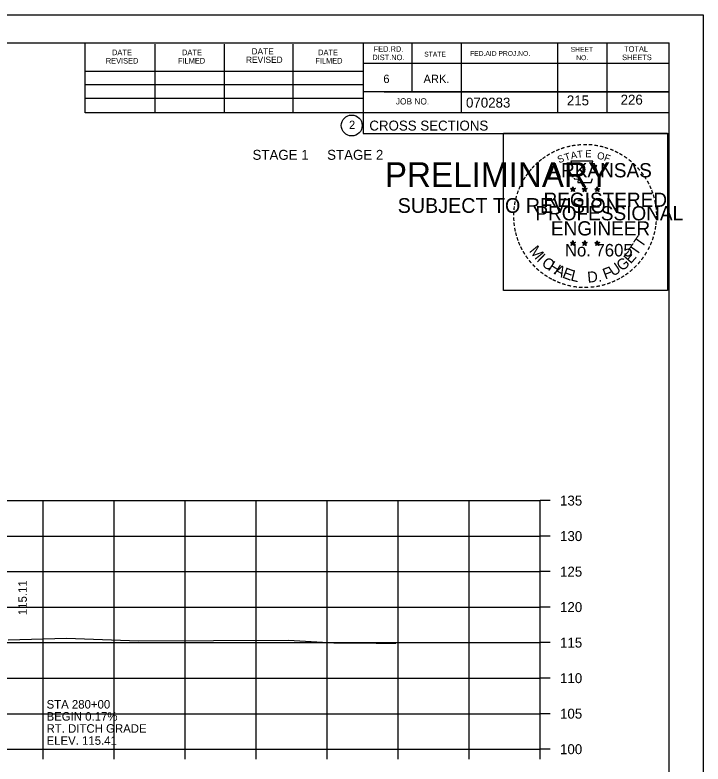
# Model space of a CAD drawing. Extents: x 1175611 to 1176402, y -433344 to -416213.
# Drawn here: x 1175847 to 1175943.9, y -418728.7 to -418623.2 of the extents above; entities that cross this region are included whole.
import ezdxf

# ---------------------------------------------------------------- set-up
doc = ezdxf.new("R2010")
doc.units = 0
for name, color, linetype in [('Default', 7, 'Continuous'), ('R_Axis', 7, 'Continuous'), ('R_Axis Annot', 7, 'Continuous'), ('R_Border', 7, 'Continuous'), ('R_Border Notes', 7, 'Continuous'), ('R_Border PE', 7, 'Continuous'), ('R_Border Prem', 7, 'Continuous'), ('R_Exist Surface', 7, 'Continuous'), ('R_Grid', 7, 'Continuous'), ('R_No Plot', 7, 'Continuous'), ('R_Water Annot', 7, 'Continuous'), ('R_Xsect Elev', 7, 'Continuous')]:
    doc.layers.add(name, color=color, linetype=linetype)

msp = doc.modelspace()

# ---------------------------------------------------------------- linework, layer by layer
at = {"layer": 'R_Axis'}
for p, q in [((1175920.97, -418726.57), (1175920.97, -418691.57)), ((1175922.37, -418691.57), (1175920.97, -418691.57)), ((1175922.37, -418696.57), (1175920.97, -418696.57)), ((1175922.37, -418701.57), (1175920.97, -418701.57)), ((1175922.37, -418706.57), (1175920.97, -418706.57)), ((1175922.37, -418711.57), (1175920.97, -418711.57)), ((1175922.37, -418716.57), (1175920.97, -418716.57)), ((1175922.37, -418721.57), (1175920.97, -418721.57)), ((1175640.97, -418726.57), (1175920.97, -418726.57)), ((1175850.97, -418727.97), (1175850.97, -418726.57)), ((1175860.97, -418727.97), (1175860.97, -418726.57)), ((1175870.97, -418727.97), (1175870.97, -418726.57)), ((1175880.97, -418727.97), (1175880.97, -418726.57)), ((1175890.97, -418727.97), (1175890.97, -418726.57)), ((1175900.97, -418727.97), (1175900.97, -418726.57)), ((1175910.97, -418727.97), (1175910.97, -418726.57)), ((1175920.97, -418727.97), (1175920.97, -418726.57)), ((1175922.37, -418726.57), (1175920.97, -418726.57))]:
    msp.add_line(p, q, dxfattribs=at)
at = {"layer": 'R_Border'}
for p, q in [((1175622.97, -418627.11), (1175939.15, -418627.11)), ((1175856.89, -418636.99), (1175856.89, -418627.11)), ((1175896.05, -418627.11), (1175896.05, -418639.91)), ((1175902.89, -418627.11), (1175902.89, -418634.05)), ((1175909.83, -418627.11), (1175909.83, -418636.99)), ((1175923.41, -418627.11), (1175923.41, -418636.99)), ((1175930.35, -418627.11), (1175930.35, -418636.99)), ((1175939.15, -418832.57), (1175939.15, -418627.11)), ((1175866.75, -418636.99), (1175866.75, -418627.31)), ((1175876.51, -418636.99), (1175876.51, -418627.31)), ((1175886.19, -418636.99), (1175886.19, -418627.31)), ((1175939.15, -418630.05), (1175896.05, -418630.05)), ((1175939.15, -418630.03), (1175939.15, -418630.03)), ((1175856.89, -418631.13), (1175896.05, -418631.13)), ((1175856.89, -418632.99), (1175896.05, -418632.99)), ((1175939.15, -418634.05), (1175896.05, -418634.05)), ((1175899.01, -418634.05), (1175939.15, -418634.05)), ((1175856.89, -418636.99), (1175856.89, -418634.93)), ((1175856.89, -418634.93), (1175896.05, -418634.93)), ((1175939.15, -418636.99), (1175856.89, -418636.99)), ((1175896.05, -418639.91), (1175939.15, -418639.91))]:
    msp.add_line(p, q, dxfattribs=at)
msp.add_circle((1175894.44, -418638.77), 1.47, dxfattribs=at)
at = {"layer": 'R_Border PE'}
for p, q in [((1175925.23, -418647.66), (1175925.58, -418647.77)), ((1175925.23, -418647.66), (1175925.49, -418647.7)), ((1175925.23, -418647.66), (1175925.47, -418647.78)), ((1175925.37, -418648.07), (1175925.58, -418647.77)), ((1175925.37, -418648.07), (1175925.49, -418647.82)), ((1175925.37, -418648.07), (1175925.58, -418647.85)), ((1175925.58, -418647.41), (1175925.54, -418647.66)), ((1175925.58, -418647.77), (1175925.58, -418647.41)), ((1175925.58, -418647.41), (1175925.63, -418647.66)), ((1175925.93, -418647.66), (1175925.58, -418647.77)), ((1175925.8, -418648.07), (1175925.58, -418647.77)), ((1175925.8, -418648.07), (1175925.58, -418647.85)), ((1175925.93, -418647.66), (1175925.64, -418647.71)), ((1175925.8, -418648.07), (1175925.66, -418647.78)), ((1175925.93, -418647.66), (1175925.73, -418647.76)), ((1175926.9, -418647.66), (1175927.25, -418647.77)), ((1175926.9, -418647.66), (1175927.16, -418647.7)), ((1175926.9, -418647.66), (1175927.14, -418647.78)), ((1175927.04, -418648.07), (1175927.25, -418647.77)), ((1175927.04, -418648.07), (1175927.16, -418647.82)), ((1175927.04, -418648.07), (1175927.25, -418647.85)), ((1175927.25, -418647.41), (1175927.21, -418647.66)), ((1175927.25, -418647.77), (1175927.25, -418647.41)), ((1175927.25, -418647.41), (1175927.3, -418647.66)), ((1175927.6, -418647.66), (1175927.25, -418647.77)), ((1175927.47, -418648.07), (1175927.25, -418647.77)), ((1175927.47, -418648.07), (1175927.25, -418647.85)), ((1175927.6, -418647.66), (1175927.31, -418647.71)), ((1175927.47, -418648.07), (1175927.33, -418647.78)), ((1175927.6, -418647.66), (1175927.4, -418647.76)), ((1175928.67, -418647.67), (1175929.02, -418647.78)), ((1175928.67, -418647.67), (1175928.92, -418647.72)), ((1175928.67, -418647.67), (1175928.91, -418647.79)), ((1175928.8, -418648.08), (1175929.02, -418647.78)), ((1175928.8, -418648.08), (1175928.93, -418647.84)), ((1175928.8, -418648.08), (1175929.02, -418647.86)), ((1175929.02, -418647.42), (1175928.98, -418647.67)), ((1175929.02, -418647.78), (1175929.02, -418647.42)), ((1175929.02, -418647.42), (1175929.07, -418647.67)), ((1175929.36, -418647.67), (1175929.02, -418647.78)), ((1175929.23, -418648.08), (1175929.02, -418647.78)), ((1175929.23, -418648.08), (1175929.02, -418647.87)), ((1175929.36, -418647.67), (1175929.08, -418647.72)), ((1175929.23, -418648.08), (1175929.09, -418647.79)), ((1175929.36, -418647.67), (1175929.16, -418647.77)), ((1175925.23, -418655.23), (1175925.58, -418655.34)), ((1175925.23, -418655.23), (1175925.48, -418655.28)), ((1175925.23, -418655.23), (1175925.47, -418655.35)), ((1175925.36, -418655.64), (1175925.58, -418655.34)), ((1175925.36, -418655.64), (1175925.49, -418655.4)), ((1175925.36, -418655.64), (1175925.58, -418655.42)), ((1175925.58, -418654.98), (1175925.54, -418655.23)), ((1175925.58, -418655.34), (1175925.58, -418654.98)), ((1175925.58, -418654.98), (1175925.63, -418655.23)), ((1175925.93, -418655.23), (1175925.58, -418655.34)), ((1175925.79, -418655.64), (1175925.58, -418655.34)), ((1175925.79, -418655.64), (1175925.58, -418655.43)), ((1175925.93, -418655.23), (1175925.64, -418655.28)), ((1175925.79, -418655.64), (1175925.66, -418655.35)), ((1175925.93, -418655.23), (1175925.72, -418655.33)), ((1175926.9, -418655.23), (1175927.25, -418655.34)), ((1175926.9, -418655.23), (1175927.15, -418655.28)), ((1175926.9, -418655.23), (1175927.14, -418655.35)), ((1175927.03, -418655.64), (1175927.25, -418655.34)), ((1175927.03, -418655.64), (1175927.16, -418655.4)), ((1175927.03, -418655.64), (1175927.25, -418655.42)), ((1175927.25, -418654.98), (1175927.21, -418655.23)), ((1175927.25, -418655.34), (1175927.25, -418654.98)), ((1175927.25, -418654.98), (1175927.3, -418655.23)), ((1175927.6, -418655.23), (1175927.25, -418655.34)), ((1175927.46, -418655.64), (1175927.25, -418655.34)), ((1175927.46, -418655.64), (1175927.25, -418655.43)), ((1175927.6, -418655.23), (1175927.31, -418655.28)), ((1175927.46, -418655.64), (1175927.32, -418655.35)), ((1175927.6, -418655.23), (1175927.39, -418655.33)), ((1175928.67, -418655.24), (1175929.02, -418655.35)), ((1175928.67, -418655.24), (1175928.92, -418655.29)), ((1175928.67, -418655.24), (1175928.9, -418655.36)), ((1175928.8, -418655.65), (1175929.02, -418655.35)), ((1175928.8, -418655.65), (1175928.93, -418655.41)), ((1175928.8, -418655.65), (1175929.01, -418655.43)), ((1175929.02, -418654.99), (1175928.97, -418655.24)), ((1175929.23, -418655.65), (1175929.01, -418655.44)), ((1175929.02, -418655.35), (1175929.02, -418654.99)), ((1175929.02, -418654.99), (1175929.06, -418655.24)), ((1175929.36, -418655.24), (1175929.02, -418655.35)), ((1175929.23, -418655.65), (1175929.02, -418655.35)), ((1175929.36, -418655.24), (1175929.08, -418655.29)), ((1175929.23, -418655.65), (1175929.09, -418655.36)), ((1175929.36, -418655.24), (1175929.16, -418655.34))]:
    msp.add_line(p, q, dxfattribs=at)
for points in [[(1175925.28, -418643.78), (1175925.54, -418644.61)], [(1175928.79, -418644.7), (1175928.93, -418644.42), (1175928.24, -418644.44), (1175928.39, -418643.78), (1175925.28, -418643.78)], [(1175925.77, -418646.2), (1175925.77, -418646.29), (1175926.33, -418646.31), (1175926.28, -418646.78), (1175928.15, -418646.78), (1175928.35, -418646.25)], [(1175925.58, -418647.41), (1175925.8, -418648.07), (1175925.23, -418647.66), (1175925.93, -418647.66), (1175925.37, -418648.07), (1175925.58, -418647.41)], [(1175927.25, -418647.41), (1175927.47, -418648.07), (1175926.9, -418647.66), (1175927.6, -418647.66), (1175927.04, -418648.07), (1175927.25, -418647.41)], [(1175929.02, -418647.42), (1175929.23, -418648.08), (1175928.67, -418647.67), (1175929.36, -418647.67), (1175928.8, -418648.08), (1175929.02, -418647.42)], [(1175925.58, -418654.98), (1175925.79, -418655.64), (1175925.23, -418655.23), (1175925.93, -418655.23), (1175925.36, -418655.64), (1175925.58, -418654.98)], [(1175927.25, -418654.98), (1175927.46, -418655.64), (1175926.9, -418655.23), (1175927.6, -418655.23), (1175927.03, -418655.64), (1175927.25, -418654.98)], [(1175929.02, -418654.99), (1175929.23, -418655.65), (1175928.67, -418655.24), (1175929.36, -418655.24), (1175928.8, -418655.65), (1175929.02, -418654.99)]]:
    msp.add_lwpolyline(points, dxfattribs=at)
for centre, radius in [((1175925.58, -418647.77), 0.172), ((1175925.58, -418647.77), 0.145), ((1175925.58, -418647.77), 0.116), ((1175925.58, -418647.77), 0.0991), ((1175925.58, -418647.77), 0.0747), ((1175925.58, -418647.77), 0.0495), ((1175925.58, -418647.77), 0.0296), ((1175927.25, -418647.77), 0.172), ((1175927.25, -418647.77), 0.145), ((1175927.25, -418647.77), 0.116), ((1175927.25, -418647.77), 0.0991), ((1175927.25, -418647.77), 0.0747), ((1175927.25, -418647.77), 0.0495), ((1175927.25, -418647.77), 0.0296), ((1175929.02, -418647.78), 0.172), ((1175929.02, -418647.78), 0.145), ((1175929.02, -418647.78), 0.116), ((1175929.02, -418647.78), 0.0991), ((1175929.02, -418647.78), 0.0747), ((1175929.02, -418647.78), 0.0495), ((1175929.02, -418647.78), 0.0296), ((1175925.58, -418655.34), 0.172), ((1175925.58, -418655.34), 0.145), ((1175925.58, -418655.34), 0.116), ((1175925.58, -418655.34), 0.0991), ((1175925.58, -418655.34), 0.0747), ((1175925.58, -418655.34), 0.0495), ((1175925.58, -418655.34), 0.0296), ((1175927.25, -418655.34), 0.172), ((1175927.25, -418655.34), 0.145), ((1175927.25, -418655.34), 0.116), ((1175927.25, -418655.34), 0.0991), ((1175927.25, -418655.34), 0.0747), ((1175927.25, -418655.34), 0.0495), ((1175927.25, -418655.34), 0.0296), ((1175929.01, -418655.35), 0.172), ((1175929.01, -418655.35), 0.145), ((1175929.01, -418655.35), 0.116), ((1175929.01, -418655.35), 0.0991), ((1175929.01, -418655.35), 0.0747), ((1175929.01, -418655.35), 0.0495), ((1175929.01, -418655.35), 0.0296)]:
    msp.add_circle(centre, radius, dxfattribs=at)
at = {"layer": 'R_Exist Surface'}
msp.add_lwpolyline([(1175846.05, -418711.18), (1175854.28, -418710.95), (1175864.4, -418711.3), (1175885.52, -418711.23), (1175891.9, -418711.59), (1175897.88, -418711.63), (1175899.49, -418711.63), (1175900.67, -418711.62)], dxfattribs=at)
at = {"layer": 'R_Grid'}
for p, q in [((1175640.97, -418691.57), (1175920.97, -418691.57)), ((1175850.97, -418726.57), (1175850.97, -418691.57)), ((1175860.97, -418726.57), (1175860.97, -418691.57)), ((1175870.97, -418726.57), (1175870.97, -418691.57)), ((1175880.97, -418726.57), (1175880.97, -418691.57)), ((1175890.97, -418726.57), (1175890.97, -418691.57)), ((1175900.97, -418726.57), (1175900.97, -418691.57)), ((1175910.97, -418726.57), (1175910.97, -418691.57)), ((1175920.97, -418726.57), (1175920.97, -418691.57)), ((1175640.97, -418696.57), (1175920.97, -418696.57)), ((1175640.97, -418701.57), (1175920.97, -418701.57)), ((1175640.97, -418706.57), (1175920.97, -418706.57)), ((1175640.97, -418711.57), (1175920.97, -418711.57)), ((1175640.97, -418716.57), (1175920.97, -418716.57)), ((1175640.97, -418721.57), (1175920.97, -418721.57)), ((1175640.97, -418726.57), (1175920.97, -418726.57))]:
    msp.add_line(p, q, dxfattribs=at)
at = {"layer": 'R_No Plot'}
msp.add_line((1175610.57, -418623.21), (1175943.91, -418623.21), dxfattribs=at)
for points in [[(1175610.57, -418623.21), (1175943.91, -418623.21), (1175943.91, -418836.55), (1175610.57, -418836.55)], [(1175915.82, -418639.87), (1175938.92, -418639.87), (1175938.92, -418662.02), (1175915.82, -418662.02)]]:
    msp.add_lwpolyline(points, close=True, dxfattribs=at)

# ---------------------------------------------------------------- texts
at = {"layer": 'Default'}
msp.add_text('STAGE 1     STAGE 2', height=1.4, dxfattribs=at).set_placement((1175880.47, -418643.6))
at = {"layer": 'R_Axis Annot'}
for s, p in [('135', (1175923.77, -418692.27)), ('130', (1175923.77, -418697.27)), ('125', (1175923.77, -418702.27)), ('120', (1175923.77, -418707.27)), ('115', (1175923.77, -418712.27)), ('110', (1175923.77, -418717.27)), ('105', (1175923.77, -418722.27)), ('100', (1175923.77, -418727.27))]:
    msp.add_text(s, height=1.4, dxfattribs=at).set_placement(p)
at = {"layer": 'R_Border'}
for s, height, p in [('DATE', 0.782, (1175860.69, -418628.87)), ('DATE', 0.782, (1175870.55, -418628.87)), ('DATE', 0.879, (1175880.33, -418628.77)), ('DATE', 0.782, (1175889.71, -418628.87)), ('FED.RD.', 0.782, (1175897.53, -418628.39)), ('FED.AID PROJ.NO.', 0.684, (1175911.11, -418628.97)), ('SHEET', 0.684, (1175925.27, -418628.39)), ('TOTAL', 0.782, (1175932.79, -418628.39)), ('REVISED', 0.782, (1175859.81, -418630.05)), ('FILMED', 0.782, (1175869.97, -418630.05)), ('REVISED', 0.879, (1175879.55, -418629.95)), ('FILMED', 0.782, (1175889.31, -418630.05)), ('DIST.NO.', 0.782, (1175897.33, -418629.57)), ('STATE', 0.684, (1175904.65, -418629.07)), ('NO.', 0.684, (1175926.05, -418629.57)), ('SHEETS', 0.782, (1175932.51, -418629.57)), ('6', 1.17, (1175898.89, -418632.79)), ('ARK.', 1.172, (1175904.55, -418632.79)), ('JOB NO.', 0.879, (1175900.65, -418635.81)), ('070283', 1.4, (1175910.53, -418636.25)), ('2', 1.17, (1175894.06, -418639.26)), ('CROSS SECTIONS', 1.4, (1175896.92, -418639.48))]:
    msp.add_text(s, height=height, rotation=360, dxfattribs=at).set_placement(p)
at = {"layer": 'R_Border Notes'}
for s, p in [('215', (1175924.73, -418635.94)), ('226', (1175932.3, -418635.83))]:
    msp.add_text(s, height=1.4, dxfattribs=at).set_placement(p)
at = {"layer": 'R_Border PE'}
for s, height, rotation, p in [('-', 1.6, 24.3072, (1175923.39, -418642.92)), ('-', 1.6, 19.1761, (1175924.02, -418642.65)), ('-', 1.6, 13.6301, (1175924.77, -418642.41)), ('-', 1.6, 10.2193, (1175925.45, -418642.25)), ('-', 1.6, 5.8968, (1175926.18, -418642.14)), ('-', 1.6, 0.1862, (1175926.95, -418642.07)), ('-', 1.6, 357.743, (1175927.67, -418642.08)), ('-', 1.6, 352.1617, (1175928.42, -418642.14)), ('-', 1.6, 347.2049, (1175929.14, -418642.25)), ('-', 1.6, 342.3362, (1175929.77, -418642.41)), ('-', 1.6, 337.8551, (1175930.51, -418642.63)), ('-', 1.6, 36.2317, (1175921.58, -418644.01)), ('-', 1.6, 34.0636, (1175922.16, -418643.61)), ('-', 1.6, 28.7918, (1175922.76, -418643.24)), ('S', 1, 21.594, (1175923.63, -418644.1)), ('T', 1, 16.4036, (1175924.54, -418643.77)), ('A', 1, 11.2132, (1175925.37, -418643.52)), ('T', 1, 6.0228, (1175926.22, -418643.36)), ('E', 1, 0.8323, (1175927.32, -418643.25)), ('O', 1, 350.4515, (1175928.93, -418643.46)), ('F', 1, 340.0707, (1175929.88, -418643.68)), ('-', 1.6, 334.1211, (1175931.14, -418642.9)), ('-', 1.6, 329.6409, (1175931.72, -418643.18)), ('-', 1.6, 325.8627, (1175932.36, -418643.55)), ('-', 1.6, 42.9622, (1175920.67, -418644.8)), ('-', 1.6, 38.9507, (1175921.1, -418644.38)), ('ARKANSAS', 2, 360, (1175922.13, -418646.07)), ('-', 1.6, 320.5297, (1175932.97, -418643.97)), ('-', 1.6, 315.5786, (1175933.57, -418644.46)), ('-', 1.6, 50.6142, (1175919.82, -418645.76)), ('-', 1.6, 48.423, (1175920.22, -418645.28)), ('-', 1.6, 309.8797, (1175934.14, -418645.01)), ('-', 1.6, 58.0706, (1175919.08, -418646.86)), ('-', 1.6, 54.2325, (1175919.41, -418646.33)), ('-', 1.6, 306.6522, (1175934.66, -418645.61)), ('-', 1.4, 303.6753, (1175935.15, -418646.18)), ('-', 1.6, 67.7743, (1175918.51, -418648.08)), ('-', 1.6, 62.8713, (1175918.77, -418647.47)), ('-', 1.6, 299.6684, (1175935.47, -418646.79)), ('-', 1.6, 294.6628, (1175935.79, -418647.4)), ('-', 1.6, 72.3945, (1175918.29, -418648.71)), ('REGISTERED', 2, 360, (1175921.45, -418650.22)), ('DWB', 0.01, 360, (1175925.57, -418647.78)), ('DWB', 0.01, 360, (1175927.24, -418647.78)), ('DWB', 0.01, 360, (1175929, -418647.79)), ('-', 1.6, 290.5728, (1175936.05, -418647.98)), ('-', 1.6, 81.2013, (1175917.96, -418650.14)), ('-', 1.6, 75.461, (1175918.09, -418649.43)), ('-', 1.6, 285.1233, (1175936.28, -418648.56)), ('-', 1.6, 280.5493, (1175936.48, -418649.3)), ('-', 1.6, 85.1863, (1175917.89, -418650.83)), ('PROFESSIONAL', 2, 360, (1175920.3, -418652.12)), ('-', 1.6, 276.5962, (1175936.65, -418650.07)), ('-', 1.6, 89.0622, (1175917.86, -418651.53)), ('-', 1.6, 274.3301, (1175936.71, -418650.79)), ('-', 1.6, 269.9407, (1175936.74, -418651.42)), ('-', 1.6, 94.1959, (1175917.9, -418652.26)), ('-', 1.6, 98.9479, (1175917.97, -418652.92)), ('ENGINEER', 2, 360, (1175922.49, -418654.25)), ('-', 1.6, 263.5172, (1175936.72, -418652.09)), ('-', 1.6, 101.7149, (1175918.1, -418653.66)), ('-', 1.6, 255.7626, (1175936.54, -418653.42)), ('-', 1.6, 260.9953, (1175936.65, -418652.74)), ('-', 1.6, 105.4578, (1175918.27, -418654.25)), ('-', 1.6, 109.0874, (1175918.48, -418654.88)), ('T', 1.54, 55.055, (1175935.3, -418656.08)), ('-', 1.6, 252.8681, (1175936.36, -418654.14)), ('-', 1.6, 114.0643, (1175918.73, -418655.48)), ('M', 1.54, 308.9175, (1175919.35, -418656.45)), ('No. 7605', 1.757, 360, (1175924.46, -418657.2)), ('DWB', 0.01, 360, (1175925.56, -418655.35)), ('DWB', 0.01, 360, (1175927.23, -418655.35)), ('DWB', 0.01, 360, (1175929, -418655.36)), ('T', 1.54, 55.055, (1175934.57, -418657.2)), ('-', 1.6, 244.6197, (1175935.87, -418655.44)), ('-', 1.6, 247.8887, (1175936.14, -418654.81)), ('-', 1.6, 115.7289, (1175919.04, -418656.1)), ('-', 1.6, 120.4471, (1175919.4, -418656.68)), ('I', 1.54, 316.4636, (1175920.39, -418657.77)), ('E', 1.54, 48.7313, (1175933.72, -418658.33)), ('-', 1.6, 239.0712, (1175935.48, -418656.19)), ('-', 1.6, 125.8934, (1175919.8, -418657.24)), ('-', 1.6, 130.7181, (1175920.26, -418657.8)), ('C', 1.54, 324.0197, (1175921.06, -418658.4)), ('H', 1.54, 327.5342, (1175921.97, -418659.05)), ('G', 1.54, 38.2173, (1175932.47, -418659.35)), ('-', 1.6, 231.2538, (1175934.65, -418657.41)), ('-', 1.6, 233.8452, (1175935.08, -418656.84)), ('-', 1.6, 134.2238, (1175920.78, -418658.34)), ('-', 1.6, 138.9338, (1175921.3, -418658.81)), ('A', 1.54, 332.5513, (1175922.83, -418659.59)), ('E', 1.54, 339.2068, (1175923.99, -418660.15)), ('F', 1.54, 20.8202, (1175930.13, -418660.47)), ('U', 1.54, 34.4052, (1175931.27, -418660.08)), ('-', 1.6, 225.7653, (1175934.17, -418657.97)), ('-', 1.6, 144.6463, (1175921.86, -418659.21)), ('-', 1.6, 148.0898, (1175922.42, -418659.58)), ('L', 1.54, 346.2929, (1175925.18, -418660.57)), ('D.', 1.54, 5.2602, (1175927.68, -418660.91)), ('-', 1.6, 212.2491, (1175932.56, -418659.34)), ('-', 1.6, 215.7363, (1175933.1, -418658.96)), ('-', 1.6, 221.0851, (1175933.65, -418658.48)), ('-', 1.6, 151.5704, (1175923, -418659.91)), ('-', 1.6, 154.6002, (1175923.52, -418660.15)), ('-', 1.6, 158.5612, (1175924.15, -418660.41)), ('-', 1.6, 162.7983, (1175924.83, -418660.62)), ('-', 1.6, 200.7184, (1175930.76, -418660.28)), ('-', 1.6, 204.2516, (1175931.38, -418660.01)), ('-', 1.6, 207.3568, (1175932.01, -418659.69)), ('-', 1.6, 167.5555, (1175925.55, -418660.79)), ('-', 1.6, 173.1155, (1175926.32, -418660.9)), ('-', 1.6, 176.5183, (1175927.07, -418660.95)), ('-', 1.6, 181.5918, (1175927.81, -418660.93)), ('-', 1.6, 185.8167, (1175928.62, -418660.85)), ('-', 1.6, 191.2858, (1175929.36, -418660.72)), ('-', 1.6, 195.4743, (1175930.09, -418660.52))]:
    msp.add_text(s, height=height, rotation=rotation, dxfattribs=at).set_placement(p)
at = {"layer": 'R_Border Prem'}
for s, height, p in [('PRELIMINARY', 3.5, (1175899.1, -418647.44)), ('DWB', 0.01, (1175899.85, -418645.59)), ('SUBJECT TO REVISION', 2.0751, (1175900.91, -418651.07))]:
    msp.add_text(s, height=height, rotation=360, dxfattribs=at).set_placement(p)
at = {"layer": 'R_Water Annot'}
for s, p in [('STA 280+00', (1175851.47, -418720.85)), ('BEGIN 0.17%', (1175851.47, -418722.55)), ('RT. DITCH GRADE', (1175851.47, -418724.25)), ('ELEV. 115.41', (1175851.47, -418725.95))]:
    msp.add_text(s, height=1.2, dxfattribs=at).set_placement(p)
at = {"layer": 'R_Xsect Elev'}
msp.add_text('115.11', height=1.2, rotation=90, dxfattribs=at).set_placement((1175848.69, -418707.7))

doc.saveas('drawing.dxf')
